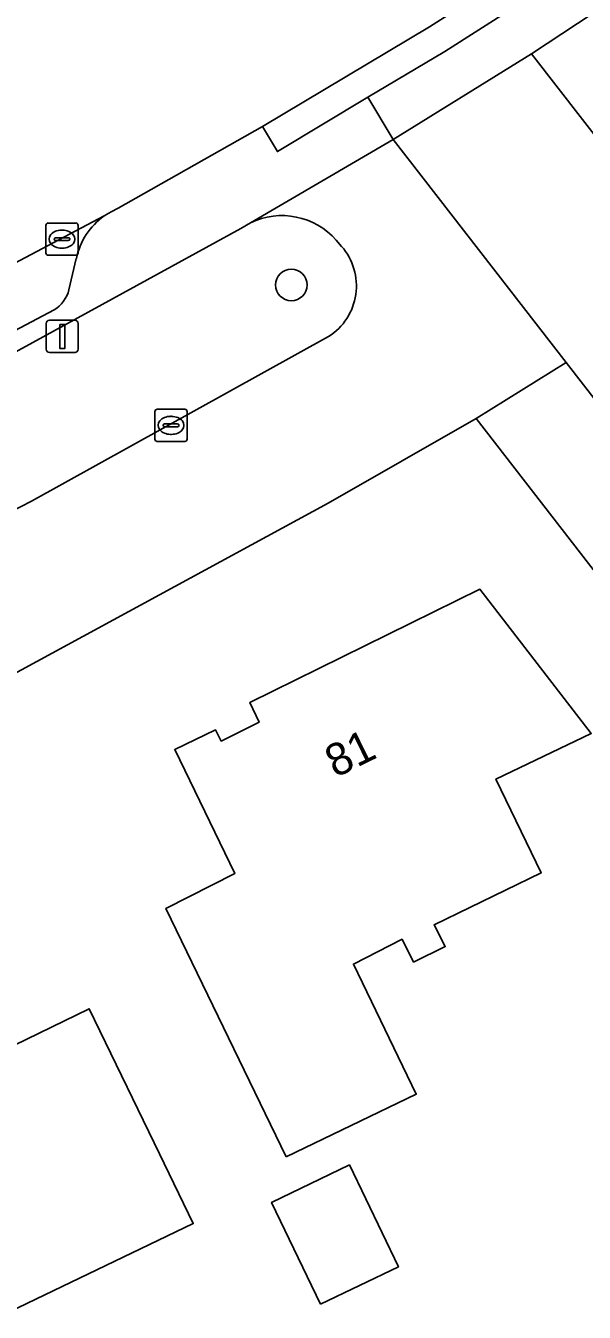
# Model space of a CAD drawing. Extents: x 159499 to 160349, y 382524 to 383273.
# Drawn here: x 159751.59 to 159768.91, y 382926.11 to 382966.02 of the extents above; entities that cross this region are included whole.
import ezdxf

# ---------------------------------------------------------------- set-up
doc = ezdxf.new("R2010")
doc.units = 0
for name, color, linetype in [('IMGEO_Boom', 7, 'Continuous'), ('IMGEO_Erf', 7, 'Continuous'), ('IMGEO_Groenvoorziening', 7, 'Continuous'), ('IMGEO_Kolk', 7, 'Continuous'), ('IMGEO_Lichtmast', 7, 'Continuous'), ('IMGEO_Pand', 7, 'Continuous'), ('IMGEO_Pand_nummerreeks', 7, 'Continuous'), ('IMGEO_Parkeervlak_open', 7, 'Continuous'), ('IMGEO_Rijbaan_lokaal_open', 7, 'Continuous'), ('IMGEO_Voetpad_open', 7, 'Continuous')]:
    doc.layers.add(name, color=color, linetype=linetype)

msp = doc.modelspace()

# ---------------------------------------------------------------- linework, layer by layer
at = {"layer": 'IMGEO_Boom'}
msp.add_circle((159759.825, 382957.977), 0.489, dxfattribs=at)
at = {"layer": 'IMGEO_Erf'}
msp.add_lwpolyline([(159797.571, 382912.547), (159772.924, 382944.336), (159765.561, 382953.83), (159760.969, 382951.204), (159750.017, 382945.267), (159739.773, 382940.307), (159729.278, 382935.832), (159728.417, 382938.099), (159719.333, 382934.542), (159720.458, 382931.079), (159730.546, 382899.75), (159741.202, 382899.547), (159744.626, 382889.831), (159753.21, 382866.555), (159754.229, 382863.79), (159753.482, 382863.418), (159757.881, 382849.879), (159758.599, 382850.174), (159770.661, 382815.939), (159788.308, 382822.433), (159800.223, 382826.817), (159778.58, 382886.258)], dxfattribs=at)
for points in [[(159759.664, 382930.932), (159755.931, 382938.636), (159758.073, 382939.717), (159756.213, 382943.573), (159757.475, 382944.181), (159757.652, 382943.828), (159758.834, 382944.419), (159758.543, 382945.027), (159765.678, 382948.536), (159769.128, 382944.069), (159766.173, 382942.648), (159767.572, 382939.74), (159764.257, 382938.129), (159764.602, 382937.457), (159763.619, 382936.976), (159763.264, 382937.684), (159761.753, 382936.913), (159763.7, 382932.875)], [(159751.087, 382926.132), (159751.61, 382925.043), (159746.157, 382922.42), (159744.341, 382926.195), (159743.443, 382925.765), (159741.493, 382929.697), (159743.097, 382930.481), (159740.204, 382936.523), (159747.59, 382940.076), (159748.977, 382937.192), (159749.194, 382936.741), (159748.744, 382936.525), (159750.044, 382933.821), (159753.561, 382935.525), (159755.739, 382931.025), (159756.785, 382928.864)], [(159760.734, 382926.362), (159759.214, 382929.52), (159761.63, 382930.683), (159763.15, 382927.525)]]:
    msp.add_lwpolyline(points, close=True, dxfattribs=at)
at = {"layer": 'IMGEO_Groenvoorziening'}
for points in [[(159758.557, 382959.904), (159758.261, 382959.731), (159749.216, 382954.776)], [(159761.388, 382959.17), (159761.218, 382959.363)], [(159751.767, 382951.272), (159760.983, 382956.376)]]:
    msp.add_lwpolyline(points, dxfattribs=at)
for centre, radius, start, end in [((159759.533, 382957.889), 2.239, 41.1719, 115.8441), ((159759.985, 382957.947), 1.861, 302.4231, 41.0814), ((159624.626, 383191.609), 271.895, 295.45098, 297.87927)]:
    msp.add_arc(centre, radius, start, end, dxfattribs=at)
at = {"layer": 'IMGEO_Kolk'}
for p, q in [((159752.289, 382959.897), (159753.141, 382959.897)), ((159752.214, 382958.971), (159752.214, 382959.823)), ((159752.702, 382959.677), (159752.727, 382959.677)), ((159753.215, 382959.823), (159753.215, 382958.971)), ((159752.473, 382959.391), (159752.473, 382959.403)), ((159752.911, 382959.354), (159752.513, 382959.354)), ((159752.516, 382959.44), (159752.914, 382959.44)), ((159752.725, 382959.117), (159752.7, 382959.117)), ((159752.957, 382959.403), (159752.957, 382959.391)), ((159753.141, 382958.897), (159752.289, 382958.897)), ((159755.596, 382953.195), (159755.596, 382954.047)), ((159755.671, 382954.121), (159756.523, 382954.121)), ((159756.084, 382953.901), (159756.109, 382953.901)), ((159756.597, 382954.047), (159756.597, 382953.195)), ((159755.855, 382953.615), (159755.855, 382953.627)), ((159756.293, 382953.578), (159755.895, 382953.578)), ((159755.898, 382953.664), (159756.296, 382953.664)), ((159756.339, 382953.627), (159756.339, 382953.615)), ((159756.523, 382953.121), (159755.671, 382953.121)), ((159756.107, 382953.341), (159756.082, 382953.341))]:
    msp.add_line(p, q, dxfattribs=at)
for points in [[(159752.289, 382959.897), (159753.141, 382959.897)], [(159752.214, 382958.971), (159752.214, 382959.823)], [(159753.215, 382959.823), (159753.215, 382958.971)], [(159753.141, 382958.897), (159752.289, 382958.897)], [(159755.596, 382953.195), (159755.596, 382954.047)], [(159755.671, 382954.121), (159756.523, 382954.121)], [(159756.597, 382954.047), (159756.597, 382953.195)], [(159756.523, 382953.121), (159755.671, 382953.121)]]:
    msp.add_lwpolyline(points, dxfattribs=at)
for centre, radius, start, end in [((159752.291, 382959.821), 0.0765, 91.552, 178.448), ((159752.291, 382959.821), 0.0765, 91.552, 178.448), ((159753.139, 382959.821), 0.0765, 1.552, 88.448), ((159753.139, 382959.821), 0.0765, 1.552, 88.448), ((159752.513, 382959.4), 0.0403, 85.8775, 175.7526), ((159752.51, 382959.39), 0.0366, 178.938, 274.7102), ((159752.914, 382959.397), 0.043, 264.8664, 352.4533), ((159752.918, 382959.402), 0.0386, 1.7309, 96.639), ((159752.291, 382958.973), 0.0765, 181.552, 268.448), ((159752.291, 382958.973), 0.0765, 181.552, 268.448), ((159753.139, 382958.973), 0.0765, 271.552, 358.448), ((159753.139, 382958.973), 0.0765, 271.552, 358.448), ((159755.673, 382954.045), 0.0765, 91.552, 178.448), ((159755.673, 382954.045), 0.0765, 91.552, 178.448), ((159756.521, 382954.045), 0.0765, 1.552, 88.448), ((159756.521, 382954.045), 0.0765, 1.552, 88.448), ((159755.895, 382953.624), 0.0403, 85.8775, 175.7526), ((159755.892, 382953.614), 0.0366, 178.938, 274.7102), ((159756.296, 382953.621), 0.043, 264.8664, 352.4533), ((159756.3, 382953.626), 0.0386, 1.7309, 96.639), ((159755.673, 382953.197), 0.0765, 181.552, 268.448), ((159755.673, 382953.197), 0.0765, 181.552, 268.448), ((159756.521, 382953.197), 0.0765, 271.552, 358.448), ((159756.521, 382953.197), 0.0765, 271.552, 358.448)]:
    msp.add_arc(centre, radius, start, end, dxfattribs=at)
for centre, major_axis, ratio, start_param, end_param in [((159752.701, 382959.397), (-0.387, 0.002), 0.722429, 4.712389, 7.853982), ((159752.726, 382959.397), (-0.39, 0.002), 0.717154, 1.570796, 4.712389), ((159756.083, 382953.621), (-0.387, 0.002), 0.722429, 4.712389, 7.853982), ((159756.108, 382953.621), (-0.39, 0.002), 0.717154, 1.570796, 4.712389)]:
    msp.add_ellipse(centre, major_axis=major_axis, ratio=ratio, start_param=start_param, end_param=end_param, dxfattribs=at)
at = {"layer": 'IMGEO_Lichtmast'}
for p, q in [((159752.228, 382955.979), (159752.228, 382956.779)), ((159752.228, 382956.779), (159752.228, 382955.979)), ((159752.328, 382956.879), (159753.118, 382956.879)), ((159753.118, 382956.879), (159752.328, 382956.879)), ((159753.218, 382956.779), (159753.218, 382955.979)), ((159753.218, 382955.979), (159753.218, 382956.779)), ((159753.118, 382955.879), (159752.328, 382955.879)), ((159752.328, 382955.879), (159753.118, 382955.879))]:
    msp.add_line(p, q, dxfattribs=at)
msp.add_lwpolyline([(159752.648, 382956.754), (159752.798, 382956.754), (159752.798, 382956.004), (159752.648, 382956.004), (159752.648, 382956.754)], dxfattribs=at)
for centre, start, end in [((159752.328, 382956.779), 90, 180), ((159752.328, 382956.779), 90, 180), ((159753.118, 382956.779), 0, 90), ((159753.118, 382956.779), 360, 90), ((159752.328, 382955.979), 180, 270), ((159752.328, 382955.979), 180, 270), ((159753.118, 382955.979), 270, 0), ((159753.118, 382955.979), 270, 0)]:
    msp.add_arc(centre, 0.1, start, end, dxfattribs=at)
at = {"layer": 'IMGEO_Pand'}
for points in [[(159759.664, 382930.932), (159763.7, 382932.875), (159761.753, 382936.913), (159763.264, 382937.684), (159763.619, 382936.976), (159764.602, 382937.457), (159764.257, 382938.129), (159767.572, 382939.74), (159766.173, 382942.648), (159769.128, 382944.069), (159765.678, 382948.536), (159758.543, 382945.027), (159758.834, 382944.419), (159757.652, 382943.828), (159757.475, 382944.181), (159756.213, 382943.573), (159758.073, 382939.717), (159755.931, 382938.636)], [(159753.561, 382935.525), (159750.044, 382933.821), (159748.744, 382936.525), (159749.194, 382936.741), (159748.977, 382937.192), (159747.59, 382940.076), (159740.204, 382936.523), (159743.097, 382930.481), (159741.493, 382929.697), (159743.443, 382925.765), (159744.341, 382926.195), (159746.157, 382922.42), (159751.61, 382925.043), (159751.087, 382926.132), (159756.785, 382928.864), (159755.739, 382931.025)], [(159760.734, 382926.362), (159763.15, 382927.525), (159761.63, 382930.683), (159759.214, 382929.52)]]:
    msp.add_lwpolyline(points, close=True, dxfattribs=at)
at = {"layer": 'IMGEO_Parkeervlak_open'}
for points in [[(159754.023, 382960.12), (159742.119, 382953.821), (159733.185, 382949.569), (159720.187, 382944.082)], [(159752.931, 382957.826), (159753.158, 382958.796)], [(159746.264, 382953.928), (159752.469, 382957.203)]]:
    msp.add_lwpolyline(points, dxfattribs=at)
for centre, radius, start, end in [((159755.291, 382958.347), 2.179, 125.5664, 168.1186), ((159751.945, 382958.074), 1.016, 301.0075, 345.8733)]:
    msp.add_arc(centre, radius, start, end, dxfattribs=at)
at = {"layer": 'IMGEO_Rijbaan_lokaal_open'}
for points in [[(159696.099, 382935.301), (159699.946, 382936.7), (159700.852, 382937.031), (159701.086, 382937.144), (159718.304, 382943.378), (159720.187, 382944.082), (159733.185, 382949.569), (159742.119, 382953.821), (159754.023, 382960.12), (159754.237, 382960.246), (159754.457, 382960.36), (159758.932, 382962.886), (159764.112, 382965.984), (159768.323, 382968.671), (159768.781, 382968.963), (159771.016, 382970.427), (159767.275, 382976.094), (159764.296, 382974.173)], [(159770.582, 382967.334), (159767.273, 382965.143), (159772.631, 382958.244), (159773.929, 382959.054)], [(159800.976, 382921.759), (159800.442, 382922.436), (159772.631, 382958.244), (159767.273, 382965.143), (159762.986, 382962.489), (159768.351, 382955.571), (159776.548, 382945.002), (159779.911, 382940.672), (159788.374, 382929.763), (159791.73, 382925.438), (159795.119, 382921.069)], [(159760.969, 382951.204), (159765.561, 382953.83), (159768.351, 382955.571), (159762.986, 382962.489), (159758.557, 382959.904)], [(159761.218, 382959.363), (159761.388, 382959.17)], [(159760.983, 382956.376), (159751.767, 382951.272)], [(159729.441, 382940.798), (159727.639, 382940.031), (159728.417, 382938.099), (159729.278, 382935.832), (159739.773, 382940.307), (159750.017, 382945.267), (159760.969, 382951.204)]]:
    msp.add_lwpolyline(points, dxfattribs=at)
for centre, radius, start, end in [((159759.533, 382957.889), 2.239, 41.1719, 115.8441), ((159759.985, 382957.947), 1.861, 302.4231, 41.0814), ((159624.626, 383191.609), 271.895, 295.45098, 297.87927)]:
    msp.add_arc(centre, radius, start, end, dxfattribs=at)
at = {"layer": 'IMGEO_Voetpad_open'}
for points in [[(159777.634, 382974.895), (159777.531, 382974.823), (159773.313, 382971.955), (159771.016, 382970.427), (159768.781, 382968.963), (159768.323, 382968.671), (159768.807, 382967.912), (159764.585, 382965.218), (159762.205, 382963.795), (159762.986, 382962.489), (159767.273, 382965.143), (159770.582, 382967.334), (159773.383, 382969.151)], [(159749.216, 382954.776), (159758.261, 382959.731), (159758.557, 382959.904), (159762.986, 382962.489), (159762.205, 382963.795), (159759.394, 382962.114), (159758.932, 382962.886), (159754.457, 382960.36), (159754.237, 382960.246), (159754.023, 382960.12)], [(159753.158, 382958.796), (159752.931, 382957.826)], [(159752.469, 382957.203), (159746.264, 382953.928)], [(159768.351, 382955.571), (159765.561, 382953.83), (159772.924, 382944.336), (159797.571, 382912.547)], [(159795.119, 382921.069), (159791.73, 382925.438), (159790.31, 382924.361), (159786.972, 382928.673), (159788.374, 382929.763), (159779.911, 382940.672), (159778.506, 382939.576), (159775.138, 382943.916), (159776.548, 382945.002), (159768.351, 382955.571)]]:
    msp.add_lwpolyline(points, dxfattribs=at)
msp.add_lwpolyline([(159768.807, 382967.912), (159768.323, 382968.671), (159764.112, 382965.984), (159758.932, 382962.886), (159759.394, 382962.114), (159762.205, 382963.795), (159764.585, 382965.218)], close=True, dxfattribs=at)
for centre, radius, start, end in [((159755.291, 382958.347), 2.179, 125.5664, 168.1186), ((159751.945, 382958.074), 1.016, 301.0075, 345.8733)]:
    msp.add_arc(centre, radius, start, end, dxfattribs=at)

# ---------------------------------------------------------------- texts
at = {"layer": 'IMGEO_Pand_nummerreeks'}
msp.add_text('81', height=1, rotation=26.188, dxfattribs=at).set_placement((159761.197, 382942.678))

doc.saveas('drawing.dxf')
